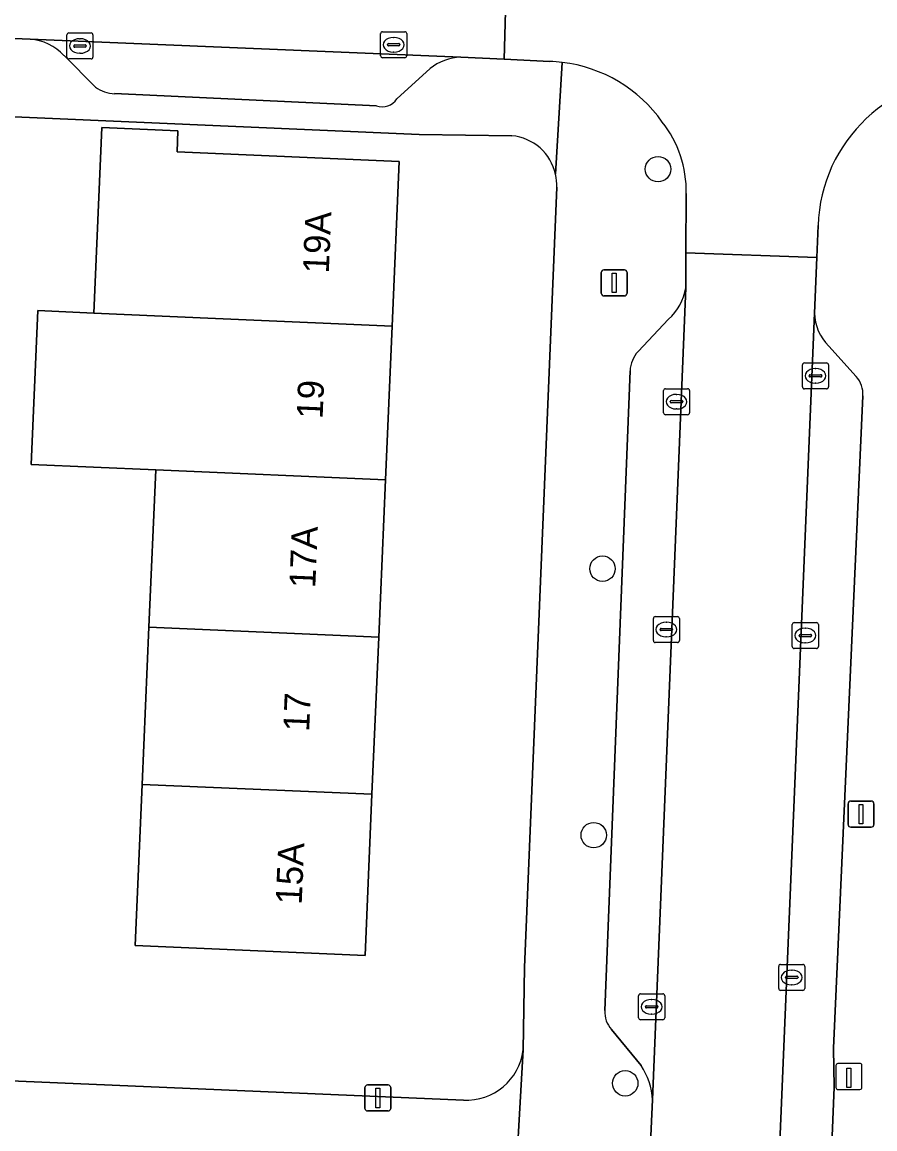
# Model space of a CAD drawing. Extents: x 160732 to 162107, y 387428 to 388479.
# Drawn here: x 161234.75 to 161267.54, y 387574.75 to 387617.33 of the extents above; entities that cross this region are included whole.
import ezdxf

# ---------------------------------------------------------------- set-up
doc = ezdxf.new("R2010")
doc.units = 0
for name, color, linetype in [('IMGEO_Boom', 7, 'Continuous'), ('IMGEO_Erf', 7, 'Continuous'), ('IMGEO_Kolk', 7, 'Continuous'), ('IMGEO_Laadpaal', 7, 'Continuous'), ('IMGEO_Lichtmast', 7, 'Continuous'), ('IMGEO_Pand', 7, 'Continuous'), ('IMGEO_Pand_nummerreeks', 7, 'Continuous'), ('IMGEO_Parkeervlak_open', 7, 'Continuous'), ('IMGEO_Rijbaan_lokaal_open', 7, 'Continuous'), ('IMGEO_Voetpad_open', 7, 'Continuous')]:
    doc.layers.add(name, color=color, linetype=linetype)

msp = doc.modelspace()

# ---------------------------------------------------------------- linework, layer by layer
at = {"layer": 'IMGEO_Boom'}
for centre in [(161259.203, 387611.671), (161257.067, 387596.302), (161256.731, 387586.051), (161257.941, 387576.507)]:
    msp.add_circle(centre, 0.489, dxfattribs=at)
at = {"layer": 'IMGEO_Erf'}
for points in [[(161253.586, 387612.955), (161250.02, 387612.998), (161228.273, 387613.957), (161228.228, 387612.81), (161231.39, 387612.687), (161233.449, 387612.607), (161233.21, 387606.474), (161231.151, 387606.554), (161227.989, 387606.677), (161227.896, 387603.879), (161232.135, 387603.73), (161232.019, 387600.439), (161231.916, 387597.52), (161227.677, 387597.669), (161227.377, 387591.78), (161231.616, 387591.631), (161231.5, 387588.34), (161231.397, 387585.421), (161227.158, 387585.57), (161226.791, 387576.922), (161251.719, 387575.864)], [(161254.012, 387577.793), (161254.07, 387580.964), (161255.307, 387610.978)]]:
    msp.add_lwpolyline(points, dxfattribs=at)
msp.add_lwpolyline([(161239.888, 387600.101), (161235.102, 387600.306), (161235.356, 387606.23), (161237.508, 387606.13), (161237.815, 387613.273), (161240.742, 387613.146), (161240.707, 387612.336), (161249.249, 387611.969), (161248.977, 387605.633), (161248.723, 387599.722), (161248.464, 387593.672), (161248.204, 387587.623), (161247.938, 387581.425), (161239.103, 387581.804), (161239.369, 387588.002), (161239.629, 387594.051)], close=True, dxfattribs=at)
for centre, radius, start, end in [((161253.406, 387611.06), 1.903, 12.5829, 84.5585), ((161253.364, 387611.056), 1.944, 357.6879, 12.4306), ((161251.844, 387578.043), 2.183, 266.7239, 353.421)]:
    msp.add_arc(centre, radius, start, end, dxfattribs=at)
at = {"layer": 'IMGEO_Kolk'}
for p, q in [((161236.474, 387615.982), (161236.474, 387616.834)), ((161236.549, 387616.908), (161237.401, 387616.908)), ((161237.475, 387616.834), (161237.475, 387615.982)), ((161248.537, 387616.03), (161248.537, 387616.882)), ((161248.612, 387616.956), (161249.464, 387616.956)), ((161249.538, 387616.882), (161249.538, 387616.03)), ((161236.733, 387616.402), (161236.733, 387616.414)), ((161236.776, 387616.451), (161237.174, 387616.451)), ((161236.962, 387616.688), (161236.987, 387616.688)), ((161237.217, 387616.414), (161237.217, 387616.402)), ((161248.796, 387616.45), (161248.796, 387616.462)), ((161249.234, 387616.413), (161248.836, 387616.413)), ((161248.839, 387616.499), (161249.237, 387616.499)), ((161249.025, 387616.736), (161249.05, 387616.736)), ((161249.28, 387616.462), (161249.28, 387616.45)), ((161237.171, 387616.365), (161236.773, 387616.365)), ((161236.985, 387616.128), (161236.96, 387616.128)), ((161249.048, 387616.176), (161249.023, 387616.176)), ((161237.401, 387615.908), (161236.549, 387615.908)), ((161249.464, 387615.956), (161248.612, 387615.956)), ((161264.756, 387603.293), (161264.756, 387604.145)), ((161264.831, 387604.219), (161265.683, 387604.219)), ((161265.757, 387604.145), (161265.757, 387603.293)), ((161265.015, 387603.713), (161265.015, 387603.725)), ((161265.453, 387603.676), (161265.055, 387603.676)), ((161265.058, 387603.762), (161265.456, 387603.762)), ((161265.244, 387603.999), (161265.269, 387603.999)), ((161265.499, 387603.725), (161265.499, 387603.713)), ((161259.489, 387603.226), (161260.341, 387603.226)), ((161265.683, 387603.219), (161264.831, 387603.219)), ((161265.267, 387603.439), (161265.242, 387603.439)), ((161259.414, 387602.3), (161259.414, 387603.152)), ((161259.716, 387602.769), (161260.114, 387602.769)), ((161259.902, 387603.006), (161259.927, 387603.006)), ((161260.415, 387603.152), (161260.415, 387602.3)), ((161259.673, 387602.72), (161259.673, 387602.732)), ((161260.111, 387602.683), (161259.713, 387602.683)), ((161259.925, 387602.446), (161259.9, 387602.446)), ((161260.157, 387602.732), (161260.157, 387602.72)), ((161260.341, 387602.226), (161259.489, 387602.226)), ((161259.022, 387593.536), (161259.022, 387594.388)), ((161259.097, 387594.462), (161259.949, 387594.462)), ((161260.023, 387594.388), (161260.023, 387593.536)), ((161259.281, 387593.956), (161259.281, 387593.968)), ((161259.719, 387593.919), (161259.321, 387593.919)), ((161259.324, 387594.005), (161259.722, 387594.005)), ((161259.51, 387594.242), (161259.535, 387594.242)), ((161259.765, 387593.968), (161259.765, 387593.956)), ((161264.366, 387593.304), (161264.366, 387594.156)), ((161264.441, 387594.23), (161265.293, 387594.23)), ((161264.854, 387594.01), (161264.879, 387594.01)), ((161265.367, 387594.156), (161265.367, 387593.304)), ((161259.949, 387593.462), (161259.097, 387593.462)), ((161259.533, 387593.682), (161259.508, 387593.682)), ((161264.625, 387593.724), (161264.625, 387593.736)), ((161265.063, 387593.687), (161264.665, 387593.687)), ((161264.668, 387593.773), (161265.066, 387593.773)), ((161264.877, 387593.45), (161264.852, 387593.45)), ((161265.109, 387593.736), (161265.109, 387593.724)), ((161265.293, 387593.23), (161264.441, 387593.23)), ((161263.918, 387581.08), (161264.77, 387581.08)), ((161263.843, 387580.154), (161263.843, 387581.006)), ((161264.331, 387580.86), (161264.356, 387580.86)), ((161264.844, 387581.006), (161264.844, 387580.154)), ((161264.102, 387580.574), (161264.102, 387580.586)), ((161264.54, 387580.537), (161264.142, 387580.537)), ((161264.145, 387580.623), (161264.543, 387580.623)), ((161264.354, 387580.3), (161264.329, 387580.3)), ((161264.586, 387580.586), (161264.586, 387580.574)), ((161258.457, 387579.024), (161258.457, 387579.876)), ((161258.532, 387579.95), (161259.384, 387579.95)), ((161259.458, 387579.876), (161259.458, 387579.024)), ((161264.77, 387580.08), (161263.918, 387580.08)), ((161258.716, 387579.444), (161258.716, 387579.456)), ((161259.154, 387579.407), (161258.756, 387579.407)), ((161258.759, 387579.493), (161259.157, 387579.493)), ((161258.945, 387579.73), (161258.97, 387579.73)), ((161259.2, 387579.456), (161259.2, 387579.444)), ((161259.384, 387578.95), (161258.532, 387578.95)), ((161258.968, 387579.17), (161258.943, 387579.17))]:
    msp.add_line(p, q, dxfattribs=at)
for points in [[(161236.474, 387615.982), (161236.474, 387616.834)], [(161236.549, 387616.908), (161237.401, 387616.908)], [(161237.475, 387616.834), (161237.475, 387615.982)], [(161248.537, 387616.03), (161248.537, 387616.882)], [(161248.612, 387616.956), (161249.464, 387616.956)], [(161249.538, 387616.882), (161249.538, 387616.03)], [(161237.401, 387615.908), (161236.549, 387615.908)], [(161249.464, 387615.956), (161248.612, 387615.956)], [(161264.756, 387603.293), (161264.756, 387604.145)], [(161264.831, 387604.219), (161265.683, 387604.219)], [(161265.757, 387604.145), (161265.757, 387603.293)], [(161259.489, 387603.226), (161260.341, 387603.226)], [(161265.683, 387603.219), (161264.831, 387603.219)], [(161259.414, 387602.3), (161259.414, 387603.152)], [(161260.415, 387603.152), (161260.415, 387602.3)], [(161260.341, 387602.226), (161259.489, 387602.226)], [(161259.022, 387593.536), (161259.022, 387594.388)], [(161259.097, 387594.462), (161259.949, 387594.462)], [(161260.023, 387594.388), (161260.023, 387593.536)], [(161264.366, 387593.304), (161264.366, 387594.156)], [(161264.441, 387594.23), (161265.293, 387594.23)], [(161265.367, 387594.156), (161265.367, 387593.304)], [(161259.949, 387593.462), (161259.097, 387593.462)], [(161265.293, 387593.23), (161264.441, 387593.23)], [(161263.918, 387581.08), (161264.77, 387581.08)], [(161263.843, 387580.154), (161263.843, 387581.006)], [(161264.844, 387581.006), (161264.844, 387580.154)], [(161258.457, 387579.024), (161258.457, 387579.876)], [(161258.532, 387579.95), (161259.384, 387579.95)], [(161259.458, 387579.876), (161259.458, 387579.024)], [(161264.77, 387580.08), (161263.918, 387580.08)], [(161259.384, 387578.95), (161258.532, 387578.95)]]:
    msp.add_lwpolyline(points, dxfattribs=at)
for centre, radius, start, end in [((161236.551, 387616.832), 0.0765, 91.552, 178.448), ((161236.551, 387616.832), 0.0765, 91.552, 178.448), ((161237.399, 387616.832), 0.0765, 1.552, 88.448), ((161237.399, 387616.832), 0.0765, 1.552, 88.448), ((161248.614, 387616.88), 0.0765, 91.552, 178.448), ((161248.614, 387616.88), 0.0765, 91.552, 178.448), ((161249.462, 387616.88), 0.0765, 1.552, 88.448), ((161249.462, 387616.88), 0.0765, 1.552, 88.448), ((161236.773, 387616.411), 0.0403, 85.8775, 175.7526), ((161236.77, 387616.401), 0.0366, 178.938, 274.7102), ((161237.174, 387616.408), 0.043, 264.8664, 352.4533), ((161237.178, 387616.413), 0.0386, 1.7309, 96.639), ((161248.836, 387616.459), 0.0403, 85.8775, 175.7526), ((161248.833, 387616.449), 0.0366, 178.938, 274.7102), ((161249.237, 387616.456), 0.043, 264.8664, 352.4533), ((161249.241, 387616.461), 0.0386, 1.7309, 96.639), ((161236.551, 387615.984), 0.0765, 181.552, 268.448), ((161236.551, 387615.984), 0.0765, 181.552, 268.448), ((161237.399, 387615.984), 0.0765, 271.552, 358.448), ((161237.399, 387615.984), 0.0765, 271.552, 358.448), ((161248.614, 387616.032), 0.0765, 181.552, 268.448), ((161248.614, 387616.032), 0.0765, 181.552, 268.448), ((161249.462, 387616.032), 0.0765, 271.552, 358.448), ((161249.462, 387616.032), 0.0765, 271.552, 358.448), ((161264.833, 387604.143), 0.0765, 91.552, 178.448), ((161264.833, 387604.143), 0.0765, 91.552, 178.448), ((161265.681, 387604.143), 0.0765, 1.552, 88.448), ((161265.681, 387604.143), 0.0765, 1.552, 88.448), ((161265.055, 387603.722), 0.0403, 85.8775, 175.7526), ((161265.052, 387603.712), 0.0366, 178.938, 274.7102), ((161265.456, 387603.719), 0.043, 264.8664, 352.4533), ((161265.46, 387603.724), 0.0386, 1.7309, 96.639), ((161259.491, 387603.15), 0.0765, 91.552, 178.448), ((161259.491, 387603.15), 0.0765, 91.552, 178.448), ((161260.339, 387603.15), 0.0765, 1.552, 88.448), ((161260.339, 387603.15), 0.0765, 1.552, 88.448), ((161264.833, 387603.295), 0.0765, 181.552, 268.448), ((161264.833, 387603.295), 0.0765, 181.552, 268.448), ((161265.681, 387603.295), 0.0765, 271.552, 358.448), ((161265.681, 387603.295), 0.0765, 271.552, 358.448), ((161259.713, 387602.729), 0.0403, 85.8775, 175.7526), ((161260.118, 387602.731), 0.0386, 1.7309, 96.639), ((161259.71, 387602.719), 0.0366, 178.938, 274.7102), ((161260.114, 387602.726), 0.043, 264.8664, 352.4533), ((161259.491, 387602.302), 0.0765, 181.552, 268.448), ((161259.491, 387602.302), 0.0765, 181.552, 268.448), ((161260.339, 387602.302), 0.0765, 271.552, 358.448), ((161260.339, 387602.302), 0.0765, 271.552, 358.448), ((161259.099, 387594.386), 0.0765, 91.552, 178.448), ((161259.099, 387594.386), 0.0765, 91.552, 178.448), ((161259.947, 387594.386), 0.0765, 1.552, 88.448), ((161259.947, 387594.386), 0.0765, 1.552, 88.448), ((161259.321, 387593.965), 0.0403, 85.8775, 175.7526), ((161259.318, 387593.955), 0.0366, 178.938, 274.7102), ((161259.722, 387593.962), 0.043, 264.8664, 352.4533), ((161259.726, 387593.967), 0.0386, 1.7309, 96.639), ((161264.443, 387594.154), 0.0765, 91.552, 178.448), ((161264.443, 387594.154), 0.0765, 91.552, 178.448), ((161265.291, 387594.154), 0.0765, 1.552, 88.448), ((161265.291, 387594.154), 0.0765, 1.552, 88.448), ((161259.099, 387593.538), 0.0765, 181.552, 268.448), ((161259.099, 387593.538), 0.0765, 181.552, 268.448), ((161259.947, 387593.538), 0.0765, 271.552, 358.448), ((161259.947, 387593.538), 0.0765, 271.552, 358.448), ((161264.665, 387593.733), 0.0403, 85.8775, 175.7526), ((161264.662, 387593.723), 0.0366, 178.938, 274.7102), ((161265.066, 387593.73), 0.043, 264.8664, 352.4533), ((161265.07, 387593.735), 0.0386, 1.7309, 96.639), ((161264.443, 387593.306), 0.0765, 181.552, 268.448), ((161264.443, 387593.306), 0.0765, 181.552, 268.448), ((161265.291, 387593.306), 0.0765, 271.552, 358.448), ((161265.291, 387593.306), 0.0765, 271.552, 358.448), ((161263.92, 387581.004), 0.0765, 91.552, 178.448), ((161263.92, 387581.004), 0.0765, 91.552, 178.448), ((161264.768, 387581.004), 0.0765, 1.552, 88.448), ((161264.768, 387581.004), 0.0765, 1.552, 88.448), ((161264.142, 387580.583), 0.0403, 85.8775, 175.7526), ((161264.139, 387580.573), 0.0366, 178.938, 274.7102), ((161264.543, 387580.58), 0.043, 264.8664, 352.4533), ((161264.547, 387580.585), 0.0386, 1.7309, 96.639), ((161258.534, 387579.874), 0.0765, 91.552, 178.448), ((161258.534, 387579.874), 0.0765, 91.552, 178.448), ((161259.382, 387579.874), 0.0765, 1.552, 88.448), ((161259.382, 387579.874), 0.0765, 1.552, 88.448), ((161263.92, 387580.156), 0.0765, 181.552, 268.448), ((161263.92, 387580.156), 0.0765, 181.552, 268.448), ((161264.768, 387580.156), 0.0765, 271.552, 358.448), ((161264.768, 387580.156), 0.0765, 271.552, 358.448), ((161258.756, 387579.453), 0.0403, 85.8775, 175.7526), ((161258.753, 387579.443), 0.0366, 178.938, 274.7102), ((161259.157, 387579.45), 0.043, 264.8664, 352.4533), ((161259.161, 387579.455), 0.0386, 1.7309, 96.639), ((161258.534, 387579.026), 0.0765, 181.552, 268.448), ((161258.534, 387579.026), 0.0765, 181.552, 268.448), ((161259.382, 387579.026), 0.0765, 271.552, 358.448), ((161259.382, 387579.026), 0.0765, 271.552, 358.448)]:
    msp.add_arc(centre, radius, start, end, dxfattribs=at)
for centre, major_axis, ratio, start_param, end_param in [((161236.961, 387616.408), (-0.387, 0.002), 0.722429, 4.712389, 7.853982), ((161236.986, 387616.408), (-0.39, 0.002), 0.717154, 1.570796, 4.712389), ((161249.024, 387616.456), (-0.387, 0.002), 0.722429, 4.712389, 7.853982), ((161249.049, 387616.456), (-0.39, 0.002), 0.717154, 1.570796, 4.712389), ((161265.243, 387603.719), (-0.387, 0.002), 0.722429, 4.712389, 7.853982), ((161265.268, 387603.719), (-0.39, 0.002), 0.717154, 1.570796, 4.712389), ((161259.901, 387602.726), (-0.387, 0.002), 0.722429, 4.712389, 7.853982), ((161259.926, 387602.726), (-0.39, 0.002), 0.717154, 1.570796, 4.712389), ((161259.509, 387593.962), (-0.387, 0.002), 0.722429, 4.712389, 7.853982), ((161259.534, 387593.962), (-0.39, 0.002), 0.717154, 1.570796, 4.712389), ((161264.853, 387593.73), (-0.387, 0.002), 0.722429, 4.712389, 7.853982), ((161264.878, 387593.73), (-0.39, 0.002), 0.717154, 1.570796, 4.712389), ((161264.33, 387580.58), (-0.387, 0.002), 0.722429, 4.712389, 7.853982), ((161264.355, 387580.58), (-0.39, 0.002), 0.717154, 1.570796, 4.712389), ((161258.944, 387579.45), (-0.387, 0.002), 0.722429, 4.712389, 7.853982), ((161258.969, 387579.45), (-0.39, 0.002), 0.717154, 1.570796, 4.712389)]:
    msp.add_ellipse(centre, major_axis=major_axis, ratio=ratio, start_param=start_param, end_param=end_param, dxfattribs=at)
at = {"layer": 'IMGEO_Laadpaal'}
for p, q in [((161266.959, 387577.27), (161266.118, 387577.27)), ((161266.959, 387577.27), (161266.118, 387577.27)), ((161266.043, 387577.186), (161266.043, 387576.345)), ((161266.043, 387577.186), (161266.043, 387576.345)), ((161267.043, 387576.354), (161267.043, 387577.195)), ((161267.043, 387576.354), (161267.043, 387577.195)), ((161266.127, 387576.27), (161266.968, 387576.27)), ((161266.127, 387576.27), (161266.968, 387576.27))]:
    msp.add_line(p, q, dxfattribs=at)
msp.add_lwpolyline([(161266.458, 387577.083), (161266.618, 387577.083), (161266.618, 387576.35), (161266.458, 387576.35), (161266.458, 387577.083)], dxfattribs=at)
for centre, start, end in [((161266.121, 387577.192), 92.4484, 184.2845), ((161266.121, 387577.192), 92.4484, 184.2845), ((161266.965, 387577.192), 2.4484, 94.2845), ((161266.965, 387577.192), 2.4484, 94.2845), ((161266.121, 387576.348), 182.4484, 274.2845), ((161266.121, 387576.348), 182.4484, 274.2845), ((161266.965, 387576.348), 272.4484, 4.2845), ((161266.965, 387576.348), 272.4484, 4.2845)]:
    msp.add_arc(centre, 0.0779, start, end, dxfattribs=at)
at = {"layer": 'IMGEO_Lichtmast'}
for p, q in [((161257.021, 387606.896), (161257.021, 387607.696)), ((161257.021, 387607.696), (161257.021, 387606.896)), ((161257.121, 387607.796), (161257.911, 387607.796)), ((161257.911, 387607.796), (161257.121, 387607.796)), ((161258.011, 387607.696), (161258.011, 387606.896)), ((161258.011, 387606.896), (161258.011, 387607.696)), ((161257.911, 387606.796), (161257.121, 387606.796)), ((161257.121, 387606.796), (161257.911, 387606.796)), ((161266.512, 387586.462), (161266.512, 387587.262)), ((161266.512, 387587.262), (161266.512, 387586.462)), ((161266.612, 387587.362), (161267.402, 387587.362)), ((161267.402, 387587.362), (161266.612, 387587.362)), ((161267.502, 387587.262), (161267.502, 387586.462)), ((161267.502, 387586.462), (161267.502, 387587.262)), ((161267.402, 387586.362), (161266.612, 387586.362)), ((161266.612, 387586.362), (161267.402, 387586.362)), ((161248.032, 387576.442), (161248.822, 387576.442)), ((161248.822, 387576.442), (161248.032, 387576.442)), ((161247.932, 387575.542), (161247.932, 387576.342)), ((161247.932, 387576.342), (161247.932, 387575.542)), ((161248.922, 387576.342), (161248.922, 387575.542)), ((161248.922, 387575.542), (161248.922, 387576.342)), ((161248.822, 387575.442), (161248.032, 387575.442)), ((161248.032, 387575.442), (161248.822, 387575.442))]:
    msp.add_line(p, q, dxfattribs=at)
for points in [[(161257.441, 387607.671), (161257.591, 387607.671), (161257.591, 387606.921), (161257.441, 387606.921), (161257.441, 387607.671)], [(161266.932, 387587.237), (161267.082, 387587.237), (161267.082, 387586.487), (161266.932, 387586.487), (161266.932, 387587.237)], [(161248.352, 387576.317), (161248.502, 387576.317), (161248.502, 387575.567), (161248.352, 387575.567), (161248.352, 387576.317)]]:
    msp.add_lwpolyline(points, dxfattribs=at)
for centre, start, end in [((161257.121, 387607.696), 90, 180), ((161257.121, 387607.696), 90, 180), ((161257.911, 387607.696), 0, 90), ((161257.911, 387607.696), 360, 90), ((161257.121, 387606.896), 180, 270), ((161257.121, 387606.896), 180, 270), ((161257.911, 387606.896), 270, 0), ((161257.911, 387606.896), 270, 0), ((161266.612, 387587.262), 90, 180), ((161266.612, 387587.262), 90, 180), ((161267.402, 387587.262), 0, 90), ((161267.402, 387587.262), 360, 90), ((161266.612, 387586.462), 180, 270), ((161266.612, 387586.462), 180, 270), ((161267.402, 387586.462), 270, 0), ((161267.402, 387586.462), 270, 0), ((161248.032, 387576.342), 90, 180), ((161248.032, 387576.342), 90, 180), ((161248.822, 387576.342), 0, 90), ((161248.822, 387576.342), 360, 90), ((161248.032, 387575.542), 180, 270), ((161248.032, 387575.542), 180, 270), ((161248.822, 387575.542), 270, 0), ((161248.822, 387575.542), 270, 0)]:
    msp.add_arc(centre, 0.1, start, end, dxfattribs=at)
at = {"layer": 'IMGEO_Pand'}
for points in [[(161242.777, 387605.898), (161248.977, 387605.633), (161249.249, 387611.969), (161240.707, 387612.336), (161240.742, 387613.146), (161237.815, 387613.273), (161237.508, 387606.13), (161240.142, 387606.017)], [(161248.977, 387605.633), (161242.777, 387605.898), (161240.142, 387606.017), (161237.508, 387606.13), (161235.356, 387606.23), (161235.102, 387600.306), (161239.888, 387600.101), (161248.723, 387599.722)], [(161239.888, 387600.101), (161239.629, 387594.051), (161248.464, 387593.672), (161248.723, 387599.722)], [(161248.204, 387587.623), (161248.464, 387593.672), (161239.629, 387594.051), (161239.369, 387588.002)], [(161239.369, 387588.002), (161239.103, 387581.804), (161247.938, 387581.425), (161248.204, 387587.623)]]:
    msp.add_lwpolyline(points, close=True, dxfattribs=at)
at = {"layer": 'IMGEO_Parkeervlak_open'}
for points in [[(161251.616, 387615.972), (161235.056, 387616.672)], [(161236.361, 387616.047), (161237.566, 387614.826)], [(161249.162, 387614.371), (161250.437, 387615.54)], [(161238.306, 387614.574), (161248.375, 387614.111)], [(161258.993, 387575.867), (161260.267, 387607.109)], [(161259.604, 387605.895), (161258.433, 387604.66)], [(161265.221, 387606.137), (161263.113, 387555.827)], [(161266.825, 387603.697), (161265.767, 387604.866)], [(161258.126, 387603.916), (161257.161, 387579.305)], [(161265.254, 387558.747), (161265.979, 387576.363), (161265.956, 387577.857), (161267.078, 387602.949)], [(161257.418, 387578.581), (161258.552, 387577.195)]]:
    msp.add_lwpolyline(points, dxfattribs=at)
for centre, radius, start, end in [((161234.86, 387614.589), 2.093, 44.1822, 84.6357), ((161251.671, 387613.996), 1.977, 91.6048, 128.6421), ((161238.367, 387615.965), 1.393, 234.8952, 267.4933), ((161248.6, 387614.751), 0.679, 250.6531, 325.9107), ((161258.266, 387607.414), 2.024, 311.3813, 351.3383), ((161267.01, 387606.153), 1.789, 180.5022, 225.9928), ((161259.376, 387603.835), 1.253, 138.8424, 176.3122), ((161266.098, 387603.034), 0.984, 355.0286, 42.3461), ((161258.108, 387579.234), 0.95, 175.6933, 223.3937), ((161256.296, 387575.709), 2.701, 3.3591, 33.3814)]:
    msp.add_arc(centre, radius, start, end, dxfattribs=at)
at = {"layer": 'IMGEO_Rijbaan_lokaal_open'}
for points in [[(161253.433, 387620.949), (161237.391, 387621.523), (161227.956, 387621.958), (161189.162, 387623.521), (161160.07, 387624.724), (161159.879, 387619.683), (161189.142, 387618.507), (161189.538, 387618.499), (161234.447, 387616.696), (161235.056, 387616.672), (161251.616, 387615.972), (161253.289, 387615.895)], [(161265.221, 387606.137), (161265.309, 387608.273), (161260.275, 387608.45), (161260.267, 387607.109), (161258.993, 387575.867), (161258.836, 387572.551), (161258.186, 387556.1), (161263.113, 387555.827)]]:
    msp.add_lwpolyline(points, close=True, dxfattribs=at)
for points in [[(161255.509, 387620.866), (161253.433, 387620.949), (161253.289, 387615.895), (161255.043, 387615.814)], [(161260.287, 387610.735), (161260.275, 387608.45), (161265.309, 387608.273), (161265.357, 387609.499)]]:
    msp.add_lwpolyline(points, dxfattribs=at)
for centre, radius, start, end in [((161254.852, 387610.073), 5.744, 83.3055, 88.0983), ((161254.868, 387610.321), 5.496, 35.1084, 83.1661), ((161271.275, 387609.313), 5.921, 88.5203, 178.1993), ((161256.018, 387610.829), 4.27, 358.7373, 38.4077)]:
    msp.add_arc(centre, radius, start, end, dxfattribs=at)
at = {"layer": 'IMGEO_Voetpad_open'}
for points in [[(161235.056, 387616.672), (161234.447, 387616.696), (161234.394, 387615.505), (161208.407, 387616.534), (161189.465, 387617.313), (161189.538, 387618.499), (161189.142, 387618.507)], [(161154.925, 387616.832), (161159.724, 387616.629), (161159.724, 387616.888), (161163.977, 387616.793), (161187.85, 387615.74), (161189.469, 387615.669), (161226.827, 387614.021), (161228.273, 387613.957), (161250.02, 387612.998), (161253.586, 387612.955)], [(161237.566, 387614.826), (161236.361, 387616.047)], [(161255.043, 387615.814), (161253.289, 387615.895), (161251.616, 387615.972)], [(161250.437, 387615.54), (161249.162, 387614.371)], [(161255.263, 387611.475), (161255.522, 387615.778)], [(161255.522, 387615.778), (161255.263, 387611.475)], [(161248.375, 387614.111), (161238.306, 387614.574)], [(161255.307, 387610.978), (161254.07, 387580.964), (161254.012, 387577.793), (161253.645, 387571.282), (161252.973, 387551.992), (161252.004, 387530.659)], [(161260.267, 387607.109), (161260.275, 387608.45), (161260.287, 387610.735)], [(161265.357, 387609.499), (161265.309, 387608.273), (161265.221, 387606.137)], [(161258.433, 387604.66), (161259.604, 387605.895)], [(161265.767, 387604.866), (161266.825, 387603.697)], [(161257.161, 387579.305), (161258.126, 387603.916)], [(161267.078, 387602.949), (161265.956, 387577.857), (161265.979, 387576.363), (161265.254, 387558.747)], [(161251.719, 387575.864), (161226.791, 387576.922), (161225.228, 387576.988), (161187.85, 387578.575), (161186.368, 387578.638), (161163.415, 387579.613)], [(161258.552, 387577.195), (161257.418, 387578.581)], [(161253.645, 387571.282), (161254.012, 387577.793)], [(161258.836, 387572.551), (161258.993, 387575.867)]]:
    msp.add_lwpolyline(points, dxfattribs=at)
for centre, radius, start, end in [((161234.86, 387614.589), 2.093, 44.1822, 84.6357), ((161251.671, 387613.996), 1.977, 91.6048, 128.6421), ((161254.852, 387610.073), 5.744, 83.3055, 88.0983), ((161254.868, 387610.321), 5.496, 35.1084, 83.1661), ((161271.275, 387609.313), 5.921, 88.5203, 178.1993), ((161238.367, 387615.965), 1.393, 234.8952, 267.4933), ((161248.6, 387614.751), 0.679, 250.6531, 325.9107), ((161256.018, 387610.829), 4.27, 358.7373, 38.4077), ((161253.406, 387611.06), 1.903, 12.5829, 84.5585), ((161253.364, 387611.056), 1.944, 357.6879, 12.4306), ((161258.266, 387607.414), 2.024, 311.3813, 351.3383), ((161267.01, 387606.153), 1.789, 180.5022, 225.9928), ((161259.376, 387603.835), 1.253, 138.8424, 176.3122), ((161266.098, 387603.034), 0.984, 355.0286, 42.3461), ((161258.108, 387579.234), 0.95, 175.6933, 223.3937), ((161251.844, 387578.043), 2.183, 266.7239, 353.421), ((161256.296, 387575.709), 2.701, 3.3591, 33.3814)]:
    msp.add_arc(centre, radius, start, end, dxfattribs=at)

# ---------------------------------------------------------------- texts
at = {"layer": 'IMGEO_Pand_nummerreeks'}
for s, rotation, p in [('19A', 87.5423, (161246.541, 387607.645)), ('19', 87.5422, (161246.302, 387602.051)), ('17A', 87.5423, (161246.021, 387595.542)), ('17', 87.5423, (161245.786, 387590.021)), ('15A', 87.5423, (161245.499, 387583.368))]:
    msp.add_text(s, height=1, rotation=rotation, dxfattribs=at).set_placement(p)

doc.saveas('drawing.dxf')
